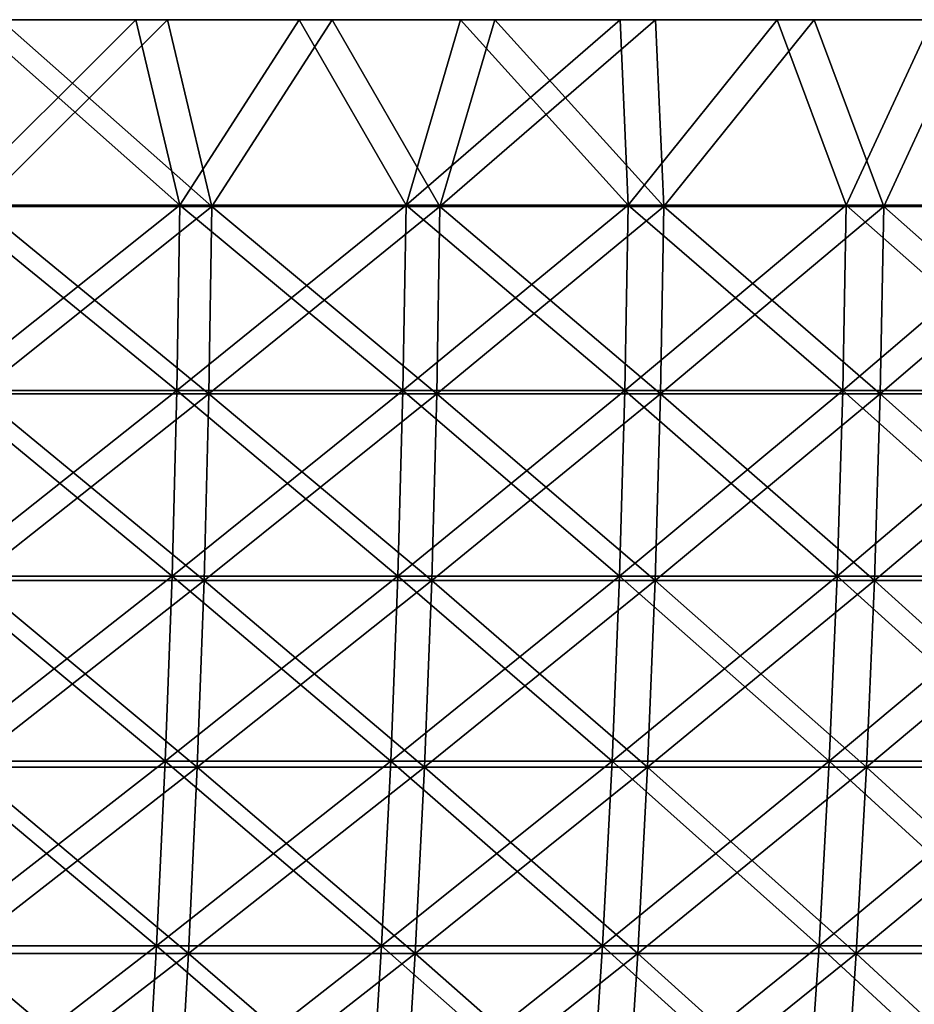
# Model space of a CAD drawing. Header units: millimetres. Extents: x -250 to 250, y -45 to 4150.
# Tile 769 of 805: x 113 to 139, y 4121 to 4150. Entities that reach past the tile are written whole.
import ezdxf

# ---------------------------------------------------------------- set-up
doc = ezdxf.new("R2010")
doc.units = ezdxf.units.MM
doc.header["$LTSCALE"] = 81.481481
for name, color, linetype in [('18', 7, 'CONTINUOUS'), ('19', 7, 'CONTINUOUS'), ('20', 7, 'CONTINUOUS'), ('21', 7, 'CONTINUOUS'), ('22', 7, 'CONTINUOUS')]:
    doc.layers.add(name, color=color, linetype=linetype)

msp = doc.modelspace()

# ---------------------------------------------------------------- linework, layer by layer
at = {"layer": '18', "color": 7, "linetype": 'CONTINUOUS'}
for points in [[(112.017, 4150, 223.5), (116.934, 4150, 220.967), (111.12, 4150, 221.712), (112.017, 4150, 223.5)], [(111.12, 4150, 221.712), (116.934, 4150, 220.967), (115.998, 4150, 219.2), (111.12, 4150, 221.712)], [(116.934, 4150, -220.967), (112.017, 4150, -223.5), (111.12, 4150, -221.712), (116.934, 4150, -220.967)], [(115.998, 4150, -219.2), (116.934, 4150, -220.967), (111.12, 4150, -221.712), (115.998, 4150, -219.2)], [(116.934, 4150, 220.967), (121.793, 4150, 218.326), (115.998, 4150, 219.2), (116.934, 4150, 220.967)], [(115.998, 4150, 219.2), (121.793, 4150, 218.326), (120.819, 4150, 216.58), (115.998, 4150, 219.2)], [(121.793, 4150, -218.326), (116.934, 4150, -220.967), (115.998, 4150, -219.2), (121.793, 4150, -218.326)], [(120.819, 4150, -216.58), (121.793, 4150, -218.326), (115.998, 4150, -219.2), (120.819, 4150, -216.58)], [(121.793, 4150, 218.326), (126.593, 4150, 215.579), (120.819, 4150, 216.58), (121.793, 4150, 218.326)], [(120.819, 4150, 216.58), (126.593, 4150, 215.579), (125.581, 4150, 213.854), (120.819, 4150, 216.58)], [(126.593, 4150, -215.579), (121.793, 4150, -218.326), (120.819, 4150, -216.58), (126.593, 4150, -215.579)], [(125.58, 4150, -213.854), (126.593, 4150, -215.579), (120.819, 4150, -216.58), (125.58, 4150, -213.854)], [(131.331, 4150, -212.725), (126.593, 4150, -215.579), (125.58, 4150, -213.854), (131.331, 4150, -212.725)], [(130.281, 4150, -211.023), (131.331, 4150, -212.725), (125.58, 4150, -213.854), (130.281, 4150, -211.023)], [(126.593, 4150, 215.579), (131.331, 4150, 212.725), (125.581, 4150, 213.854), (126.593, 4150, 215.579)], [(125.581, 4150, 213.854), (131.331, 4150, 212.725), (130.281, 4150, 211.023), (125.581, 4150, 213.854)], [(131.331, 4150, 212.725), (136.005, 4150, 209.768), (130.281, 4150, 211.023), (131.331, 4150, 212.725)], [(130.281, 4150, 211.023), (136.005, 4150, 209.768), (134.918, 4150, 208.09), (130.281, 4150, 211.023)], [(136.005, 4150, -209.768), (131.331, 4150, -212.725), (130.281, 4150, -211.023), (136.005, 4150, -209.768)], [(134.917, 4150, -208.09), (136.005, 4150, -209.768), (130.281, 4150, -211.023), (134.917, 4150, -208.09)], [(140.612, 4150, -206.708), (136.005, 4150, -209.768), (134.917, 4150, -208.09), (140.612, 4150, -206.708)], [(139.488, 4150, -205.054), (140.612, 4150, -206.708), (134.917, 4150, -208.09), (139.488, 4150, -205.054)], [(136.005, 4150, 209.768), (140.612, 4150, 206.708), (134.918, 4150, 208.09), (136.005, 4150, 209.768)], [(134.918, 4150, 208.09), (140.612, 4150, 206.708), (139.488, 4150, 205.054), (134.918, 4150, 208.09)]]:
    msp.add_3dface(points, dxfattribs=at)
at = {"layer": '19', "color": 7, "linetype": 'CONTINUOUS'}
for points in [[(112.017, 4150, -223.5), (116.934, 4150, -220.967), (111.407, 4144.483, -223.736), (112.017, 4150, -223.5)], [(116.934, 4150, -220.967), (118.245, 4144.483, -220.199), (111.407, 4144.483, -223.736), (116.934, 4150, -220.967)], [(116.934, 4150, -220.967), (121.793, 4150, -218.326), (118.245, 4144.483, -220.199), (116.934, 4150, -220.967)], [(121.793, 4150, -218.326), (124.97, 4144.483, -216.454), (118.245, 4144.483, -220.199), (121.793, 4150, -218.326)], [(121.793, 4150, -218.326), (126.593, 4150, -215.579), (124.97, 4144.483, -216.454), (121.793, 4150, -218.326)], [(126.593, 4150, -215.579), (131.331, 4150, -212.725), (124.97, 4144.483, -216.454), (126.593, 4150, -215.579)], [(131.331, 4150, -212.725), (131.576, 4144.483, -212.503), (124.97, 4144.483, -216.454), (131.331, 4150, -212.725)], [(131.331, 4150, -212.725), (136.005, 4150, -209.768), (131.576, 4144.483, -212.503), (131.331, 4150, -212.725)], [(136.005, 4150, -209.768), (138.058, 4144.483, -208.35), (131.576, 4144.483, -212.503), (136.005, 4150, -209.768)], [(136.005, 4150, -209.768), (140.612, 4150, -206.708), (138.058, 4144.483, -208.35), (136.005, 4150, -209.768)], [(140.612, 4150, -206.708), (144.408, 4144.483, -204), (138.058, 4144.483, -208.35), (140.612, 4150, -206.708)], [(118.158, 4138.964, -220.038), (111.326, 4138.964, -223.573), (118.245, 4144.483, -220.199), (118.158, 4138.964, -220.038)], [(118.245, 4144.483, -220.199), (111.326, 4138.964, -223.573), (111.407, 4144.483, -223.736), (118.245, 4144.483, -220.199)], [(124.878, 4138.964, -216.295), (118.158, 4138.964, -220.038), (124.97, 4144.483, -216.454), (124.878, 4138.964, -216.295)], [(124.97, 4144.483, -216.454), (118.158, 4138.964, -220.038), (118.245, 4144.483, -220.199), (124.97, 4144.483, -216.454)], [(131.48, 4138.964, -212.347), (124.878, 4138.964, -216.295), (131.576, 4144.483, -212.503), (131.48, 4138.964, -212.347)], [(131.576, 4144.483, -212.503), (124.878, 4138.964, -216.295), (124.97, 4144.483, -216.454), (131.576, 4144.483, -212.503)], [(137.957, 4138.964, -208.197), (131.48, 4138.964, -212.347), (138.058, 4144.483, -208.35), (137.957, 4138.964, -208.197)], [(138.058, 4144.483, -208.35), (131.48, 4138.964, -212.347), (131.576, 4144.483, -212.503), (138.058, 4144.483, -208.35)], [(144.303, 4138.964, -203.85), (137.957, 4138.964, -208.197), (144.408, 4144.483, -204), (144.303, 4138.964, -203.85)], [(144.408, 4144.483, -204), (137.957, 4138.964, -208.197), (138.058, 4144.483, -208.35), (144.408, 4144.483, -204)], [(118.014, 4133.45, -219.77), (111.19, 4133.45, -223.3), (118.158, 4138.964, -220.038), (118.014, 4133.45, -219.77)], [(118.158, 4138.964, -220.038), (111.19, 4133.45, -223.3), (111.326, 4138.964, -223.573), (118.158, 4138.964, -220.038)], [(124.726, 4133.45, -216.031), (118.014, 4133.45, -219.77), (124.878, 4138.964, -216.295), (124.726, 4133.45, -216.031)], [(124.878, 4138.964, -216.295), (118.014, 4133.45, -219.77), (118.158, 4138.964, -220.038), (124.878, 4138.964, -216.295)], [(131.319, 4133.45, -212.088), (124.726, 4133.45, -216.031), (131.48, 4138.964, -212.347), (131.319, 4133.45, -212.088)], [(131.48, 4138.964, -212.347), (124.726, 4133.45, -216.031), (124.878, 4138.964, -216.295), (131.48, 4138.964, -212.347)], [(137.788, 4133.45, -207.943), (131.319, 4133.45, -212.088), (137.957, 4138.964, -208.197), (137.788, 4133.45, -207.943)], [(137.957, 4138.964, -208.197), (131.319, 4133.45, -212.088), (131.48, 4138.964, -212.347), (137.957, 4138.964, -208.197)], [(144.127, 4133.45, -203.602), (137.788, 4133.45, -207.943), (144.303, 4138.964, -203.85), (144.127, 4133.45, -203.602)], [(144.303, 4138.964, -203.85), (137.788, 4133.45, -207.943), (137.957, 4138.964, -208.197), (144.303, 4138.964, -203.85)], [(117.812, 4127.944, -219.394), (111, 4127.944, -222.918), (118.014, 4133.45, -219.77), (117.812, 4127.944, -219.394)], [(118.014, 4133.45, -219.77), (111, 4127.944, -222.918), (111.19, 4133.45, -223.3), (118.014, 4133.45, -219.77)], [(124.513, 4127.944, -215.662), (117.812, 4127.944, -219.394), (124.726, 4133.45, -216.031), (124.513, 4127.944, -215.662)], [(124.726, 4133.45, -216.031), (117.812, 4127.944, -219.394), (118.014, 4133.45, -219.77), (124.726, 4133.45, -216.031)], [(131.095, 4127.944, -211.725), (124.513, 4127.944, -215.662), (131.319, 4133.45, -212.088), (131.095, 4127.944, -211.725)], [(131.319, 4133.45, -212.088), (124.513, 4127.944, -215.662), (124.726, 4133.45, -216.031), (131.319, 4133.45, -212.088)], [(137.553, 4127.944, -207.588), (131.095, 4127.944, -211.725), (137.788, 4133.45, -207.943), (137.553, 4127.944, -207.588)], [(137.788, 4133.45, -207.943), (131.095, 4127.944, -211.725), (131.319, 4133.45, -212.088), (137.788, 4133.45, -207.943)], [(143.88, 4127.944, -203.254), (137.553, 4127.944, -207.588), (144.127, 4133.45, -203.602), (143.88, 4127.944, -203.254)], [(144.127, 4133.45, -203.602), (137.553, 4127.944, -207.588), (137.788, 4133.45, -207.943), (144.127, 4133.45, -203.602)], [(117.553, 4122.448, -218.911), (110.756, 4122.448, -222.428), (117.812, 4127.944, -219.394), (117.553, 4122.448, -218.911)], [(117.812, 4127.944, -219.394), (110.756, 4122.448, -222.428), (111, 4127.944, -222.918), (117.812, 4127.944, -219.394)], [(124.239, 4122.448, -215.188), (117.553, 4122.448, -218.911), (124.513, 4127.944, -215.662), (124.239, 4122.448, -215.188)], [(124.513, 4127.944, -215.662), (117.553, 4122.448, -218.911), (117.812, 4127.944, -219.394), (124.513, 4127.944, -215.662)], [(130.806, 4122.448, -211.26), (124.239, 4122.448, -215.188), (131.095, 4127.944, -211.725), (130.806, 4122.448, -211.26)], [(131.095, 4127.944, -211.725), (124.239, 4122.448, -215.188), (124.513, 4127.944, -215.662), (131.095, 4127.944, -211.725)], [(137.25, 4122.448, -207.131), (130.806, 4122.448, -211.26), (137.553, 4127.944, -207.588), (137.25, 4122.448, -207.131)], [(137.553, 4127.944, -207.588), (130.806, 4122.448, -211.26), (131.095, 4127.944, -211.725), (137.553, 4127.944, -207.588)], [(143.564, 4122.448, -202.806), (137.25, 4122.448, -207.131), (143.88, 4127.944, -203.254), (143.564, 4122.448, -202.806)], [(143.88, 4127.944, -203.254), (137.25, 4122.448, -207.131), (137.553, 4127.944, -207.588), (143.88, 4127.944, -203.254)], [(117.236, 4116.967, -218.322), (110.458, 4116.967, -221.829), (117.553, 4122.448, -218.911), (117.236, 4116.967, -218.322)], [(117.553, 4122.448, -218.911), (110.458, 4116.967, -221.829), (110.756, 4122.448, -222.428), (117.553, 4122.448, -218.911)], [(123.904, 4116.967, -214.608), (117.236, 4116.967, -218.322), (124.239, 4122.448, -215.188), (123.904, 4116.967, -214.608)], [(124.239, 4122.448, -215.188), (117.236, 4116.967, -218.322), (117.553, 4122.448, -218.911), (124.239, 4122.448, -215.188)], [(130.454, 4116.967, -210.691), (123.904, 4116.967, -214.608), (130.806, 4122.448, -211.26), (130.454, 4116.967, -210.691)], [(130.806, 4122.448, -211.26), (123.904, 4116.967, -214.608), (124.239, 4122.448, -215.188), (130.806, 4122.448, -211.26)], [(136.88, 4116.967, -206.573), (130.454, 4116.967, -210.691), (137.25, 4122.448, -207.131), (136.88, 4116.967, -206.573)], [(137.25, 4122.448, -207.131), (130.454, 4116.967, -210.691), (130.806, 4122.448, -211.26), (137.25, 4122.448, -207.131)], [(143.177, 4116.967, -202.26), (136.88, 4116.967, -206.573), (143.564, 4122.448, -202.806), (143.177, 4116.967, -202.26)], [(143.564, 4122.448, -202.806), (136.88, 4116.967, -206.573), (137.25, 4122.448, -207.131), (143.564, 4122.448, -202.806)]]:
    msp.add_3dface(points, dxfattribs=at)
at = {"layer": '20', "color": 7, "linetype": 'CONTINUOUS'}
for points in [[(112.017, 4150, 223.5), (111.407, 4144.483, 223.736), (118.245, 4144.483, 220.199), (112.017, 4150, 223.5)], [(116.934, 4150, 220.967), (112.017, 4150, 223.5), (118.245, 4144.483, 220.199), (116.934, 4150, 220.967)], [(121.793, 4150, 218.326), (116.934, 4150, 220.967), (118.245, 4144.483, 220.199), (121.793, 4150, 218.326)], [(121.793, 4150, 218.326), (118.245, 4144.483, 220.199), (124.97, 4144.483, 216.454), (121.793, 4150, 218.326)], [(126.593, 4150, 215.579), (121.793, 4150, 218.326), (124.97, 4144.483, 216.454), (126.593, 4150, 215.579)], [(126.593, 4150, 215.579), (124.97, 4144.483, 216.454), (131.576, 4144.483, 212.503), (126.593, 4150, 215.579)], [(131.331, 4150, 212.725), (126.593, 4150, 215.579), (131.576, 4144.483, 212.503), (131.331, 4150, 212.725)], [(136.005, 4150, 209.768), (131.331, 4150, 212.725), (131.576, 4144.483, 212.503), (136.005, 4150, 209.768)], [(136.005, 4150, 209.768), (131.576, 4144.483, 212.503), (138.058, 4144.483, 208.35), (136.005, 4150, 209.768)], [(140.612, 4150, 206.708), (136.005, 4150, 209.768), (138.058, 4144.483, 208.35), (140.612, 4150, 206.708)], [(140.612, 4150, 206.708), (138.058, 4144.483, 208.35), (144.408, 4144.483, 204), (140.612, 4150, 206.708)], [(111.326, 4138.964, 223.573), (118.158, 4138.964, 220.038), (111.407, 4144.483, 223.736), (111.326, 4138.964, 223.573)], [(111.407, 4144.483, 223.736), (118.158, 4138.964, 220.038), (118.245, 4144.483, 220.199), (111.407, 4144.483, 223.736)], [(118.158, 4138.964, 220.038), (124.878, 4138.964, 216.295), (118.245, 4144.483, 220.199), (118.158, 4138.964, 220.038)], [(118.245, 4144.483, 220.199), (124.878, 4138.964, 216.295), (124.97, 4144.483, 216.454), (118.245, 4144.483, 220.199)], [(124.878, 4138.964, 216.295), (131.48, 4138.964, 212.347), (124.97, 4144.483, 216.454), (124.878, 4138.964, 216.295)], [(124.97, 4144.483, 216.454), (131.48, 4138.964, 212.347), (131.576, 4144.483, 212.503), (124.97, 4144.483, 216.454)], [(131.48, 4138.964, 212.347), (137.957, 4138.964, 208.197), (131.576, 4144.483, 212.503), (131.48, 4138.964, 212.347)], [(131.576, 4144.483, 212.503), (137.957, 4138.964, 208.197), (138.058, 4144.483, 208.35), (131.576, 4144.483, 212.503)], [(137.957, 4138.964, 208.197), (144.303, 4138.964, 203.85), (138.058, 4144.483, 208.35), (137.957, 4138.964, 208.197)], [(138.058, 4144.483, 208.35), (144.303, 4138.964, 203.85), (144.408, 4144.483, 204), (138.058, 4144.483, 208.35)], [(111.19, 4133.45, 223.3), (118.014, 4133.45, 219.77), (111.326, 4138.964, 223.573), (111.19, 4133.45, 223.3)], [(111.326, 4138.964, 223.573), (118.014, 4133.45, 219.77), (118.158, 4138.964, 220.038), (111.326, 4138.964, 223.573)], [(118.014, 4133.45, 219.77), (124.726, 4133.45, 216.031), (118.158, 4138.964, 220.038), (118.014, 4133.45, 219.77)], [(118.158, 4138.964, 220.038), (124.726, 4133.45, 216.031), (124.878, 4138.964, 216.295), (118.158, 4138.964, 220.038)], [(124.726, 4133.45, 216.031), (131.319, 4133.45, 212.088), (124.878, 4138.964, 216.295), (124.726, 4133.45, 216.031)], [(124.878, 4138.964, 216.295), (131.319, 4133.45, 212.088), (131.48, 4138.964, 212.347), (124.878, 4138.964, 216.295)], [(131.319, 4133.45, 212.088), (137.788, 4133.45, 207.943), (131.48, 4138.964, 212.347), (131.319, 4133.45, 212.088)], [(131.48, 4138.964, 212.347), (137.788, 4133.45, 207.943), (137.957, 4138.964, 208.197), (131.48, 4138.964, 212.347)], [(137.788, 4133.45, 207.943), (144.127, 4133.45, 203.602), (137.957, 4138.964, 208.197), (137.788, 4133.45, 207.943)], [(137.957, 4138.964, 208.197), (144.127, 4133.45, 203.602), (144.303, 4138.964, 203.85), (137.957, 4138.964, 208.197)], [(111, 4127.944, 222.918), (117.812, 4127.944, 219.394), (111.19, 4133.45, 223.3), (111, 4127.944, 222.918)], [(111.19, 4133.45, 223.3), (117.812, 4127.944, 219.394), (118.014, 4133.45, 219.77), (111.19, 4133.45, 223.3)], [(117.812, 4127.944, 219.394), (124.513, 4127.944, 215.662), (118.014, 4133.45, 219.77), (117.812, 4127.944, 219.394)], [(118.014, 4133.45, 219.77), (124.513, 4127.944, 215.662), (124.726, 4133.45, 216.031), (118.014, 4133.45, 219.77)], [(124.513, 4127.944, 215.662), (131.095, 4127.944, 211.725), (124.726, 4133.45, 216.031), (124.513, 4127.944, 215.662)], [(124.726, 4133.45, 216.031), (131.095, 4127.944, 211.725), (131.319, 4133.45, 212.088), (124.726, 4133.45, 216.031)], [(131.095, 4127.944, 211.725), (137.553, 4127.944, 207.588), (131.319, 4133.45, 212.088), (131.095, 4127.944, 211.725)], [(131.319, 4133.45, 212.088), (137.553, 4127.944, 207.588), (137.788, 4133.45, 207.943), (131.319, 4133.45, 212.088)], [(137.553, 4127.944, 207.588), (143.88, 4127.944, 203.254), (137.788, 4133.45, 207.943), (137.553, 4127.944, 207.588)], [(137.788, 4133.45, 207.943), (143.88, 4127.944, 203.254), (144.127, 4133.45, 203.602), (137.788, 4133.45, 207.943)], [(110.756, 4122.448, 222.428), (117.553, 4122.448, 218.911), (111, 4127.944, 222.918), (110.756, 4122.448, 222.428)], [(111, 4127.944, 222.918), (117.553, 4122.448, 218.911), (117.812, 4127.944, 219.394), (111, 4127.944, 222.918)], [(117.553, 4122.448, 218.911), (124.239, 4122.448, 215.188), (117.812, 4127.944, 219.394), (117.553, 4122.448, 218.911)], [(117.812, 4127.944, 219.394), (124.239, 4122.448, 215.188), (124.513, 4127.944, 215.662), (117.812, 4127.944, 219.394)], [(124.239, 4122.448, 215.188), (130.806, 4122.448, 211.26), (124.513, 4127.944, 215.662), (124.239, 4122.448, 215.188)], [(124.513, 4127.944, 215.662), (130.806, 4122.448, 211.26), (131.095, 4127.944, 211.725), (124.513, 4127.944, 215.662)], [(130.806, 4122.448, 211.26), (137.25, 4122.448, 207.131), (131.095, 4127.944, 211.725), (130.806, 4122.448, 211.26)], [(131.095, 4127.944, 211.725), (137.25, 4122.448, 207.131), (137.553, 4127.944, 207.588), (131.095, 4127.944, 211.725)], [(137.25, 4122.448, 207.131), (143.564, 4122.448, 202.806), (137.553, 4127.944, 207.588), (137.25, 4122.448, 207.131)], [(137.553, 4127.944, 207.588), (143.564, 4122.448, 202.806), (143.88, 4127.944, 203.254), (137.553, 4127.944, 207.588)], [(110.458, 4116.967, 221.829), (117.236, 4116.967, 218.322), (110.756, 4122.448, 222.428), (110.458, 4116.967, 221.829)], [(110.756, 4122.448, 222.428), (117.236, 4116.967, 218.322), (117.553, 4122.448, 218.911), (110.756, 4122.448, 222.428)], [(117.236, 4116.967, 218.322), (123.904, 4116.967, 214.608), (117.553, 4122.448, 218.911), (117.236, 4116.967, 218.322)], [(117.553, 4122.448, 218.911), (123.904, 4116.967, 214.608), (124.239, 4122.448, 215.188), (117.553, 4122.448, 218.911)], [(123.904, 4116.967, 214.608), (130.454, 4116.967, 210.691), (124.239, 4122.448, 215.188), (123.904, 4116.967, 214.608)], [(124.239, 4122.448, 215.188), (130.454, 4116.967, 210.691), (130.806, 4122.448, 211.26), (124.239, 4122.448, 215.188)], [(130.454, 4116.967, 210.691), (136.88, 4116.967, 206.573), (130.806, 4122.448, 211.26), (130.454, 4116.967, 210.691)], [(130.806, 4122.448, 211.26), (136.88, 4116.967, 206.573), (137.25, 4122.448, 207.131), (130.806, 4122.448, 211.26)], [(136.88, 4116.967, 206.573), (143.177, 4116.967, 202.26), (137.25, 4122.448, 207.131), (136.88, 4116.967, 206.573)], [(137.25, 4122.448, 207.131), (143.177, 4116.967, 202.26), (143.564, 4122.448, 202.806), (137.25, 4122.448, 207.131)]]:
    msp.add_3dface(points, dxfattribs=at)
at = {"layer": '21', "color": 7, "linetype": 'CONTINUOUS'}
for points in [[(111.12, 4150, 221.712), (115.998, 4150, 219.2), (110.516, 4144.528, 221.946), (111.12, 4150, 221.712)], [(115.998, 4150, 219.2), (117.299, 4144.528, 218.438), (110.516, 4144.528, 221.946), (115.998, 4150, 219.2)], [(115.998, 4150, 219.2), (120.819, 4150, 216.58), (117.299, 4144.528, 218.438), (115.998, 4150, 219.2)], [(120.819, 4150, 216.58), (123.97, 4144.528, 214.722), (117.299, 4144.528, 218.438), (120.819, 4150, 216.58)], [(120.819, 4150, 216.58), (125.581, 4150, 213.854), (123.97, 4144.528, 214.722), (120.819, 4150, 216.58)], [(125.581, 4150, 213.854), (130.281, 4150, 211.023), (123.97, 4144.528, 214.722), (125.581, 4150, 213.854)], [(130.281, 4150, 211.023), (130.523, 4144.528, 210.803), (123.97, 4144.528, 214.722), (130.281, 4150, 211.023)], [(130.281, 4150, 211.023), (134.918, 4150, 208.09), (130.523, 4144.528, 210.803), (130.281, 4150, 211.023)], [(134.918, 4150, 208.09), (136.953, 4144.528, 206.683), (130.523, 4144.528, 210.803), (134.918, 4150, 208.09)], [(134.918, 4150, 208.09), (139.488, 4150, 205.054), (136.953, 4144.528, 206.683), (134.918, 4150, 208.09)], [(139.488, 4150, 205.054), (143.253, 4144.528, 202.368), (136.953, 4144.528, 206.683), (139.488, 4150, 205.054)], [(117.213, 4139.054, 218.278), (110.435, 4139.054, 221.784), (117.299, 4144.528, 218.438), (117.213, 4139.054, 218.278)], [(117.299, 4144.528, 218.438), (110.435, 4139.054, 221.784), (110.516, 4144.528, 221.946), (117.299, 4144.528, 218.438)], [(123.879, 4139.054, 214.565), (117.213, 4139.054, 218.278), (123.97, 4144.528, 214.722), (123.879, 4139.054, 214.565)], [(123.97, 4144.528, 214.722), (117.213, 4139.054, 218.278), (117.299, 4144.528, 218.438), (123.97, 4144.528, 214.722)], [(130.428, 4139.054, 210.648), (123.879, 4139.054, 214.565), (130.523, 4144.528, 210.803), (130.428, 4139.054, 210.648)], [(130.523, 4144.528, 210.803), (123.879, 4139.054, 214.565), (123.97, 4144.528, 214.722), (130.523, 4144.528, 210.803)], [(136.853, 4139.054, 206.532), (130.428, 4139.054, 210.648), (136.953, 4144.528, 206.683), (136.853, 4139.054, 206.532)], [(136.953, 4144.528, 206.683), (130.428, 4139.054, 210.648), (130.523, 4144.528, 210.803), (136.953, 4144.528, 206.683)], [(143.148, 4139.054, 202.22), (136.853, 4139.054, 206.532), (143.253, 4144.528, 202.368), (143.148, 4139.054, 202.22)], [(143.253, 4144.528, 202.368), (136.853, 4139.054, 206.532), (136.953, 4144.528, 206.683), (143.253, 4144.528, 202.368)], [(117.07, 4133.584, 218.012), (110.301, 4133.584, 221.514), (117.213, 4139.054, 218.278), (117.07, 4133.584, 218.012)], [(117.213, 4139.054, 218.278), (110.301, 4133.584, 221.514), (110.435, 4139.054, 221.784), (117.213, 4139.054, 218.278)], [(123.728, 4133.584, 214.303), (117.07, 4133.584, 218.012), (123.879, 4139.054, 214.565), (123.728, 4133.584, 214.303)], [(123.879, 4139.054, 214.565), (117.07, 4133.584, 218.012), (117.213, 4139.054, 218.278), (123.879, 4139.054, 214.565)], [(130.269, 4133.584, 210.391), (123.728, 4133.584, 214.303), (130.428, 4139.054, 210.648), (130.269, 4133.584, 210.391)], [(130.428, 4139.054, 210.648), (123.728, 4133.584, 214.303), (123.879, 4139.054, 214.565), (130.428, 4139.054, 210.648)], [(136.686, 4133.584, 206.28), (130.269, 4133.584, 210.391), (136.853, 4139.054, 206.532), (136.686, 4133.584, 206.28)], [(136.853, 4139.054, 206.532), (130.269, 4133.584, 210.391), (130.428, 4139.054, 210.648), (136.853, 4139.054, 206.532)], [(142.974, 4133.584, 201.973), (136.686, 4133.584, 206.28), (143.148, 4139.054, 202.22), (142.974, 4133.584, 201.973)], [(143.148, 4139.054, 202.22), (136.686, 4133.584, 206.28), (136.853, 4139.054, 206.532), (143.148, 4139.054, 202.22)], [(116.87, 4128.123, 217.639), (110.112, 4128.123, 221.135), (117.07, 4133.584, 218.012), (116.87, 4128.123, 217.639)], [(117.07, 4133.584, 218.012), (110.112, 4128.123, 221.135), (110.301, 4133.584, 221.514), (117.07, 4133.584, 218.012)], [(123.517, 4128.123, 213.937), (116.87, 4128.123, 217.639), (123.728, 4133.584, 214.303), (123.517, 4128.123, 213.937)], [(123.728, 4133.584, 214.303), (116.87, 4128.123, 217.639), (117.07, 4133.584, 218.012), (123.728, 4133.584, 214.303)], [(130.046, 4128.123, 210.032), (123.517, 4128.123, 213.937), (130.269, 4133.584, 210.391), (130.046, 4128.123, 210.032)], [(130.269, 4133.584, 210.391), (123.517, 4128.123, 213.937), (123.728, 4133.584, 214.303), (130.269, 4133.584, 210.391)], [(136.452, 4128.123, 205.927), (130.046, 4128.123, 210.032), (136.686, 4133.584, 206.28), (136.452, 4128.123, 205.927)], [(136.686, 4133.584, 206.28), (130.046, 4128.123, 210.032), (130.269, 4133.584, 210.391), (136.686, 4133.584, 206.28)], [(142.729, 4128.123, 201.628), (136.452, 4128.123, 205.927), (142.974, 4133.584, 201.973), (142.729, 4128.123, 201.628)], [(142.974, 4133.584, 201.973), (136.452, 4128.123, 205.927), (136.686, 4133.584, 206.28), (142.974, 4133.584, 201.973)], [(116.613, 4122.673, 217.16), (109.87, 4122.673, 220.649), (116.87, 4128.123, 217.639), (116.613, 4122.673, 217.16)], [(116.87, 4128.123, 217.639), (109.87, 4122.673, 220.649), (110.112, 4128.123, 221.135), (116.87, 4128.123, 217.639)], [(123.245, 4122.673, 213.466), (116.613, 4122.673, 217.16), (123.517, 4128.123, 213.937), (123.245, 4122.673, 213.466)], [(123.517, 4128.123, 213.937), (116.613, 4122.673, 217.16), (116.87, 4128.123, 217.639), (123.517, 4128.123, 213.937)], [(129.76, 4122.673, 209.57), (123.245, 4122.673, 213.466), (130.046, 4128.123, 210.032), (129.76, 4122.673, 209.57)], [(130.046, 4128.123, 210.032), (123.245, 4122.673, 213.466), (123.517, 4128.123, 213.937), (130.046, 4128.123, 210.032)], [(136.152, 4122.673, 205.474), (129.76, 4122.673, 209.57), (136.452, 4128.123, 205.927), (136.152, 4122.673, 205.474)], [(136.452, 4128.123, 205.927), (129.76, 4122.673, 209.57), (130.046, 4128.123, 210.032), (136.452, 4128.123, 205.927)], [(142.415, 4122.673, 201.184), (136.152, 4122.673, 205.474), (142.729, 4128.123, 201.628), (142.415, 4122.673, 201.184)], [(142.729, 4128.123, 201.628), (136.152, 4122.673, 205.474), (136.452, 4128.123, 205.927), (142.729, 4128.123, 201.628)], [(116.299, 4117.235, 216.576), (109.574, 4117.235, 220.055), (116.613, 4122.673, 217.16), (116.299, 4117.235, 216.576)], [(116.613, 4122.673, 217.16), (109.574, 4117.235, 220.055), (109.87, 4122.673, 220.649), (116.613, 4122.673, 217.16)], [(122.913, 4117.235, 212.892), (116.299, 4117.235, 216.576), (123.245, 4122.673, 213.466), (122.913, 4117.235, 212.892)], [(123.245, 4122.673, 213.466), (116.299, 4117.235, 216.576), (116.613, 4122.673, 217.16), (123.245, 4122.673, 213.466)], [(129.411, 4117.235, 209.006), (122.913, 4117.235, 212.892), (129.76, 4122.673, 209.57), (129.411, 4117.235, 209.006)], [(129.76, 4122.673, 209.57), (122.913, 4117.235, 212.892), (123.245, 4122.673, 213.466), (129.76, 4122.673, 209.57)], [(135.786, 4117.235, 204.921), (129.411, 4117.235, 209.006), (136.152, 4122.673, 205.474), (135.786, 4117.235, 204.921)], [(136.152, 4122.673, 205.474), (129.411, 4117.235, 209.006), (129.76, 4122.673, 209.57), (136.152, 4122.673, 205.474)], [(142.032, 4117.235, 200.643), (135.786, 4117.235, 204.921), (142.415, 4122.673, 201.184), (142.032, 4117.235, 200.643)], [(142.415, 4122.673, 201.184), (135.786, 4117.235, 204.921), (136.152, 4122.673, 205.474), (142.415, 4122.673, 201.184)]]:
    msp.add_3dface(points, dxfattribs=at)
at = {"layer": '22', "color": 7, "linetype": 'CONTINUOUS'}
for points in [[(111.12, 4150, -221.712), (110.516, 4144.528, -221.946), (117.299, 4144.528, -218.438), (111.12, 4150, -221.712)], [(115.998, 4150, -219.2), (111.12, 4150, -221.712), (117.299, 4144.528, -218.438), (115.998, 4150, -219.2)], [(120.819, 4150, -216.58), (115.998, 4150, -219.2), (117.299, 4144.528, -218.438), (120.819, 4150, -216.58)], [(120.819, 4150, -216.58), (117.299, 4144.528, -218.438), (123.97, 4144.528, -214.722), (120.819, 4150, -216.58)], [(125.58, 4150, -213.854), (120.819, 4150, -216.58), (123.97, 4144.528, -214.722), (125.58, 4150, -213.854)], [(125.58, 4150, -213.854), (123.97, 4144.528, -214.722), (130.523, 4144.528, -210.803), (125.58, 4150, -213.854)], [(130.281, 4150, -211.023), (125.58, 4150, -213.854), (130.523, 4144.528, -210.803), (130.281, 4150, -211.023)], [(134.917, 4150, -208.09), (130.281, 4150, -211.023), (130.523, 4144.528, -210.803), (134.917, 4150, -208.09)], [(134.917, 4150, -208.09), (130.523, 4144.528, -210.803), (136.953, 4144.528, -206.683), (134.917, 4150, -208.09)], [(139.488, 4150, -205.054), (134.917, 4150, -208.09), (136.953, 4144.528, -206.683), (139.488, 4150, -205.054)], [(139.488, 4150, -205.054), (136.953, 4144.528, -206.683), (143.253, 4144.528, -202.368), (139.488, 4150, -205.054)], [(110.435, 4139.054, -221.784), (117.213, 4139.054, -218.278), (110.516, 4144.528, -221.946), (110.435, 4139.054, -221.784)], [(110.516, 4144.528, -221.946), (117.213, 4139.054, -218.278), (117.299, 4144.528, -218.438), (110.516, 4144.528, -221.946)], [(117.213, 4139.054, -218.278), (123.879, 4139.054, -214.565), (117.299, 4144.528, -218.438), (117.213, 4139.054, -218.278)], [(117.299, 4144.528, -218.438), (123.879, 4139.054, -214.565), (123.97, 4144.528, -214.722), (117.299, 4144.528, -218.438)], [(123.879, 4139.054, -214.565), (130.428, 4139.054, -210.648), (123.97, 4144.528, -214.722), (123.879, 4139.054, -214.565)], [(123.97, 4144.528, -214.722), (130.428, 4139.054, -210.648), (130.523, 4144.528, -210.803), (123.97, 4144.528, -214.722)], [(130.428, 4139.054, -210.648), (136.853, 4139.054, -206.532), (130.523, 4144.528, -210.803), (130.428, 4139.054, -210.648)], [(130.523, 4144.528, -210.803), (136.853, 4139.054, -206.532), (136.953, 4144.528, -206.683), (130.523, 4144.528, -210.803)], [(136.853, 4139.054, -206.532), (143.148, 4139.054, -202.22), (136.953, 4144.528, -206.683), (136.853, 4139.054, -206.532)], [(136.953, 4144.528, -206.683), (143.148, 4139.054, -202.22), (143.253, 4144.528, -202.368), (136.953, 4144.528, -206.683)], [(110.301, 4133.584, -221.514), (117.07, 4133.584, -218.012), (110.435, 4139.054, -221.784), (110.301, 4133.584, -221.514)], [(110.435, 4139.054, -221.784), (117.07, 4133.584, -218.012), (117.213, 4139.054, -218.278), (110.435, 4139.054, -221.784)], [(117.07, 4133.584, -218.012), (123.728, 4133.584, -214.303), (117.213, 4139.054, -218.278), (117.07, 4133.584, -218.012)], [(117.213, 4139.054, -218.278), (123.728, 4133.584, -214.303), (123.879, 4139.054, -214.565), (117.213, 4139.054, -218.278)], [(123.728, 4133.584, -214.303), (130.269, 4133.584, -210.391), (123.879, 4139.054, -214.565), (123.728, 4133.584, -214.303)], [(123.879, 4139.054, -214.565), (130.269, 4133.584, -210.391), (130.428, 4139.054, -210.648), (123.879, 4139.054, -214.565)], [(130.269, 4133.584, -210.391), (136.686, 4133.584, -206.28), (130.428, 4139.054, -210.648), (130.269, 4133.584, -210.391)], [(130.428, 4139.054, -210.648), (136.686, 4133.584, -206.28), (136.853, 4139.054, -206.532), (130.428, 4139.054, -210.648)], [(136.686, 4133.584, -206.28), (142.974, 4133.584, -201.973), (136.853, 4139.054, -206.532), (136.686, 4133.584, -206.28)], [(136.853, 4139.054, -206.532), (142.974, 4133.584, -201.973), (143.148, 4139.054, -202.22), (136.853, 4139.054, -206.532)], [(110.112, 4128.123, -221.135), (116.87, 4128.123, -217.639), (110.301, 4133.584, -221.514), (110.112, 4128.123, -221.135)], [(110.301, 4133.584, -221.514), (116.87, 4128.123, -217.639), (117.07, 4133.584, -218.012), (110.301, 4133.584, -221.514)], [(116.87, 4128.123, -217.639), (123.517, 4128.123, -213.937), (117.07, 4133.584, -218.012), (116.87, 4128.123, -217.639)], [(117.07, 4133.584, -218.012), (123.517, 4128.123, -213.937), (123.728, 4133.584, -214.303), (117.07, 4133.584, -218.012)], [(123.517, 4128.123, -213.937), (130.046, 4128.123, -210.032), (123.728, 4133.584, -214.303), (123.517, 4128.123, -213.937)], [(123.728, 4133.584, -214.303), (130.046, 4128.123, -210.032), (130.269, 4133.584, -210.391), (123.728, 4133.584, -214.303)], [(130.046, 4128.123, -210.032), (136.452, 4128.123, -205.927), (130.269, 4133.584, -210.391), (130.046, 4128.123, -210.032)], [(130.269, 4133.584, -210.391), (136.452, 4128.123, -205.927), (136.686, 4133.584, -206.28), (130.269, 4133.584, -210.391)], [(136.452, 4128.123, -205.927), (142.729, 4128.123, -201.628), (136.686, 4133.584, -206.28), (136.452, 4128.123, -205.927)], [(136.686, 4133.584, -206.28), (142.729, 4128.123, -201.628), (142.974, 4133.584, -201.973), (136.686, 4133.584, -206.28)], [(109.87, 4122.673, -220.649), (116.613, 4122.673, -217.16), (110.112, 4128.123, -221.135), (109.87, 4122.673, -220.649)], [(110.112, 4128.123, -221.135), (116.613, 4122.673, -217.16), (116.87, 4128.123, -217.639), (110.112, 4128.123, -221.135)], [(116.613, 4122.673, -217.16), (123.245, 4122.673, -213.466), (116.87, 4128.123, -217.639), (116.613, 4122.673, -217.16)], [(116.87, 4128.123, -217.639), (123.245, 4122.673, -213.466), (123.517, 4128.123, -213.937), (116.87, 4128.123, -217.639)], [(123.245, 4122.673, -213.466), (129.76, 4122.673, -209.57), (123.517, 4128.123, -213.937), (123.245, 4122.673, -213.466)], [(123.517, 4128.123, -213.937), (129.76, 4122.673, -209.57), (130.046, 4128.123, -210.032), (123.517, 4128.123, -213.937)], [(129.76, 4122.673, -209.57), (136.152, 4122.673, -205.474), (130.046, 4128.123, -210.032), (129.76, 4122.673, -209.57)], [(130.046, 4128.123, -210.032), (136.152, 4122.673, -205.474), (136.452, 4128.123, -205.927), (130.046, 4128.123, -210.032)], [(136.152, 4122.673, -205.474), (142.415, 4122.673, -201.184), (136.452, 4128.123, -205.927), (136.152, 4122.673, -205.474)], [(136.452, 4128.123, -205.927), (142.415, 4122.673, -201.184), (142.729, 4128.123, -201.628), (136.452, 4128.123, -205.927)], [(109.574, 4117.235, -220.055), (116.299, 4117.235, -216.576), (109.87, 4122.673, -220.649), (109.574, 4117.235, -220.055)], [(109.87, 4122.673, -220.649), (116.299, 4117.235, -216.576), (116.613, 4122.673, -217.16), (109.87, 4122.673, -220.649)], [(116.299, 4117.235, -216.576), (122.913, 4117.235, -212.892), (116.613, 4122.673, -217.16), (116.299, 4117.235, -216.576)], [(116.613, 4122.673, -217.16), (122.913, 4117.235, -212.892), (123.245, 4122.673, -213.466), (116.613, 4122.673, -217.16)], [(122.913, 4117.235, -212.892), (129.411, 4117.235, -209.006), (123.245, 4122.673, -213.466), (122.913, 4117.235, -212.892)], [(123.245, 4122.673, -213.466), (129.411, 4117.235, -209.006), (129.76, 4122.673, -209.57), (123.245, 4122.673, -213.466)], [(129.411, 4117.235, -209.006), (135.786, 4117.235, -204.921), (129.76, 4122.673, -209.57), (129.411, 4117.235, -209.006)], [(129.76, 4122.673, -209.57), (135.786, 4117.235, -204.921), (136.152, 4122.673, -205.474), (129.76, 4122.673, -209.57)], [(135.786, 4117.235, -204.921), (142.032, 4117.235, -200.643), (136.152, 4122.673, -205.474), (135.786, 4117.235, -204.921)], [(136.152, 4122.673, -205.474), (142.032, 4117.235, -200.643), (142.415, 4122.673, -201.184), (136.152, 4122.673, -205.474)]]:
    msp.add_3dface(points, dxfattribs=at)

doc.saveas('drawing.dxf')
